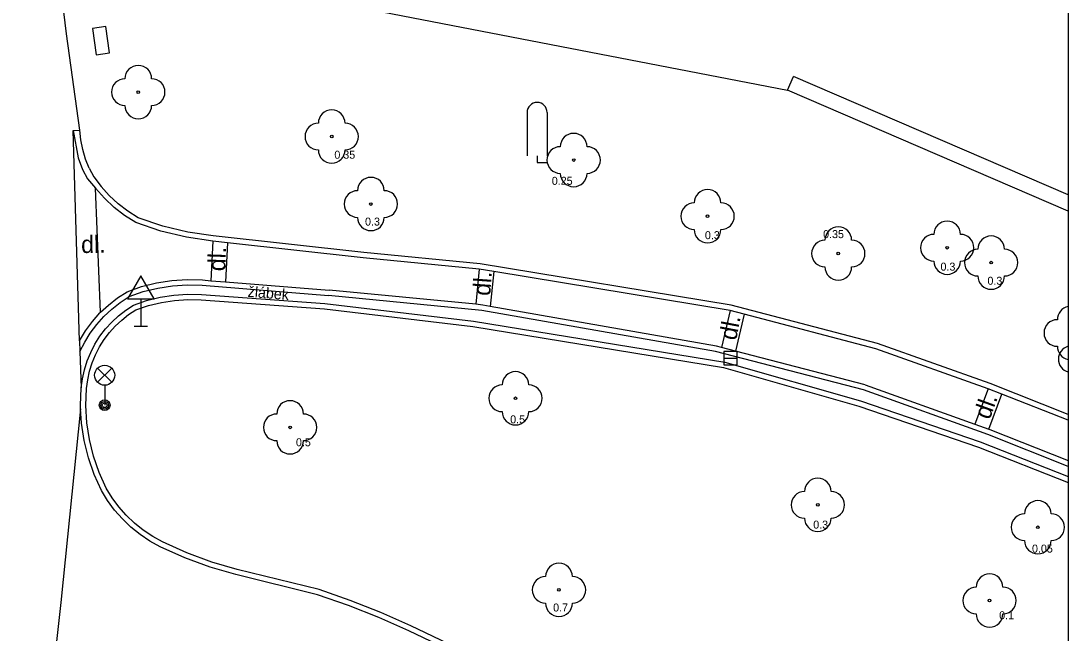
# Model space of a CAD drawing. Extents: x -600309 to -598967, y -1161267 to -1160292.
# Drawn here: x -599006.36 to -598967.11, y -1160569.7 to -1160546.73 of the extents above; entities that cross this region are included whole.
import ezdxf

# ---------------------------------------------------------------- set-up
doc = ezdxf.new("R2010")
doc.units = 0
for name, color, linetype in [('Level 10', 7, 'Continuous'), ('Level 11', 7, 'Continuous'), ('Level 22', 7, 'Continuous'), ('Level 24', 7, 'Continuous'), ('Level 27', 7, 'Continuous'), ('Level 33', 7, 'Continuous'), ('Level 34', 7, 'Continuous'), ('Level 36', 7, 'Continuous'), ('Level 40', 7, 'Continuous'), ('Level 42', 7, 'Continuous'), ('Level 7', 7, 'Continuous'), ('Vrstva 63', 7, 'Continuous')]:
    doc.layers.add(name, color=color, linetype=linetype)

msp = doc.modelspace()

# ---------------------------------------------------------------- linework, layer by layer
at = {"layer": 'Level 10'}
for points in [[(-599004.15, -1160550.83), (-599004.65, -1160547.22), (-599004.75, -1160546.39), (-599004.87, -1160545.39)], [(-599004.16, -1160558.73), (-599004.4, -1160550.84), (-599004.15, -1160550.83)], [(-599004.16, -1160558.73), (-599004.15, -1160559.14), (-599004.1, -1160560.5)], [(-599004.12, -1160561.28), (-599004.1234, -1160561.1618), (-599004.1, -1160560.5)], [(-599004.12, -1160561.28), (-599004.86, -1160568.55), (-599005.57, -1160574.98)]]:
    msp.add_lwpolyline(points, dxfattribs=at)
at = {"layer": 'Level 11'}
for p, q in [((-598970.47, -1160562.72), (-598967.1085, -1160564.0466)), ((-598970.4, -1160562.53), (-598967.1085, -1160563.829))]:
    msp.add_line(p, q, dxfattribs=at)
for points in [[(-599004.4, -1160550.84), (-599004.21, -1160551.87), (-599004.05, -1160552.31), (-599003.86, -1160552.66), (-599003.56, -1160553.01)], [(-599003.8001, -1160552.2531), (-599003.9382, -1160551.9115), (-599004.0431, -1160551.5583), (-599004.114, -1160551.1967), (-599004.15, -1160550.83)], [(-599003.8001, -1160552.2531), (-599003.63, -1160552.58)], [(-599003.63, -1160552.58), (-599003.3537, -1160552.9452)], [(-599003.37, -1160557.66), (-599003.56, -1160553.01)], [(-598967.1085, -1160561.717), (-598969.59, -1160560.73), (-598970.1, -1160560.53), (-598974.31, -1160559.03), (-598979.25, -1160557.73), (-598979.78, -1160557.59), (-598988.63, -1160556.13), (-598989.18, -1160556.04), (-598993.53, -1160555.62), (-598998.61, -1160555.06), (-598999.17, -1160555), (-599000.1489, -1160554.8495), (-599001.1113, -1160554.6156), (-599002.05, -1160554.3), (-599002.4711, -1160554.0319), (-599002.8654, -1160553.7257), (-599003.2295, -1160553.3841), (-599003.56, -1160553.01)], [(-599002.7093, -1160553.5948), (-599003.0459, -1160553.2844), (-599003.3537, -1160552.9452)], [(-598967.1085, -1160561.4999), (-598970.03, -1160560.34), (-598974.25, -1160558.84), (-598979.74, -1160557.39), (-598989.15, -1160555.84), (-598993.51, -1160555.42), (-598999.15, -1160554.8), (-599000.1049, -1160554.6536), (-599001.0438, -1160554.4264), (-599001.96, -1160554.12), (-599002.3463, -1160553.8741), (-599002.7093, -1160553.5948)], [(-598999.17, -1160555), (-598999.24, -1160556.48)], [(-598998.61, -1160555.06), (-598998.69, -1160556.52)], [(-598989.18, -1160556.04), (-598989.31, -1160557.36)], [(-598988.63, -1160556.13), (-598988.77, -1160557.44)], [(-599003.0815, -1160557.3922), (-599002.7421, -1160557.1252), (-599002.38, -1160556.89), (-599001.8346, -1160556.7), (-599001.2743, -1160556.56), (-599000.7037, -1160556.4713), (-599000.1273, -1160556.4345), (-598999.55, -1160556.45), (-598999.24, -1160556.48), (-598998.69, -1160556.52), (-598994.81, -1160556.83)], [(-599002.638, -1160557.2912), (-599002.3, -1160557.07), (-599001.7736, -1160556.888), (-599001.233, -1160556.7542), (-599000.6826, -1160556.6695), (-599000.1267, -1160556.6347), (-598999.57, -1160556.65), (-598994.83, -1160557.03)], [(-599001.143, -1160557.0972), (-599000.6289, -1160557.0186), (-599000.1099, -1160556.9861), (-598999.59, -1160557), (-598994.97, -1160557.33)], [(-598974.71, -1160560.38), (-598979.57, -1160559.12), (-598980.1, -1160558.98), (-598980.28, -1160558.93), (-598988.77, -1160557.44), (-598989.05, -1160557.39), (-598989.31, -1160557.36), (-598994.81, -1160556.83)], [(-599002.9551, -1160557.5413), (-599002.638, -1160557.2912)], [(-599002.4302, -1160557.5799), (-599002.14, -1160557.39), (-599001.648, -1160557.2214), (-599001.143, -1160557.0972)], [(-599002.05, -1160557.57), (-599001.577, -1160557.4094), (-599001.0917, -1160557.2913)], [(-599001.0917, -1160557.2913), (-599000.5978, -1160557.2167), (-599000.0993, -1160557.1862), (-598999.6, -1160557.2), (-598994.98, -1160557.53)], [(-598994.97, -1160557.33), (-598989.39, -1160557.99), (-598979.98, -1160559.54), (-598974.89, -1160560.99), (-598970.4, -1160562.53)], [(-598967.1085, -1160563.4474), (-598970.11, -1160562.25), (-598974.77, -1160560.57), (-598980.32, -1160559.13), (-598989.08, -1160557.59), (-598994.83, -1160557.03)], [(-599004.16, -1160558.73), (-599003.9369, -1160558.3603), (-599003.6814, -1160558.0122), (-599003.3954, -1160557.6886), (-599003.37, -1160557.66), (-599003.0815, -1160557.3922)], [(-599004.15, -1160559.14), (-599003.9697, -1160558.7885), (-599003.7584, -1160558.4443), (-599003.5175, -1160558.1201), (-599003.2491, -1160557.8183), (-599002.9551, -1160557.5413)], [(-599003.8566, -1160560.1944), (-599003.7856, -1160559.8738), (-599003.6874, -1160559.5604), (-599003.5628, -1160559.2565), (-599003.4127, -1160558.9643), (-599003.2382, -1160558.6861), (-599003.0406, -1160558.4238), (-599002.8213, -1160558.1793), (-599002.5819, -1160557.9544), (-599002.3242, -1160557.7508), (-599002.05, -1160557.57)], [(-599002.7031, -1160557.7939), (-599002.4302, -1160557.5799)], [(-598994.98, -1160557.53), (-598989.42, -1160558.19), (-598980.02, -1160559.74)], [(-598979.78, -1160557.59), (-598980.1, -1160558.98)], [(-598979.25, -1160557.73), (-598979.57, -1160559.12)], [(-599003.5833, -1160558.858), (-599003.3984, -1160558.5646), (-599003.189, -1160558.2881), (-599002.9567, -1160558.0306), (-599002.7031, -1160557.7939)], [(-599003.9786, -1160559.8177), (-599003.8745, -1160559.4869), (-599003.7424, -1160559.1662), (-599003.5833, -1160558.858)], [(-599004.1, -1160560.5), (-599004.0539, -1160560.1562), (-599003.9786, -1160559.8177)], [(-598980.02, -1160559.74), (-598974.95, -1160561.18)], [(-599003.8856, -1160561.8052), (-599003.9224, -1160561.1629), (-599003.9, -1160560.52), (-599003.8566, -1160560.1944)], [(-598974.71, -1160560.38), (-598970.6, -1160561.86), (-598970.08, -1160562.05), (-598970.04, -1160562.06), (-598967.1085, -1160563.2286)], [(-598970.1, -1160560.53), (-598970.6, -1160561.86)], [(-598970.08, -1160562.05), (-598969.59, -1160560.73)], [(-599004.0859, -1160561.8229), (-599004.12, -1160561.28)], [(-598974.95, -1160561.18), (-598970.47, -1160562.72)], [(-599003.9877, -1160562.4778), (-599004.0859, -1160561.8229)], [(-599003.7899, -1160562.4414), (-599003.8856, -1160561.8052)], [(-598980.99, -1160575.29), (-598987.71, -1160571.68), (-598989.0673, -1160570.965), (-598990.4375, -1160570.2749), (-598991.82, -1160569.61), (-598992.9411, -1160569.1132), (-598994.0818, -1160568.6629), (-598995.24, -1160568.26), (-598998.3, -1160567.5), (-598999.2711, -1160567.2227), (-599000.2195, -1160566.8754), (-599001.14, -1160566.46), (-599001.5269, -1160566.2462), (-599001.8939, -1160565.9997), (-599002.2382, -1160565.7225), (-599002.5573, -1160565.4165), (-599002.8487, -1160565.084), (-599003.1102, -1160564.7277), (-599003.34, -1160564.35), (-599003.6132, -1160563.7467), (-599003.8297, -1160563.1209), (-599003.9877, -1160562.4778)], [(-599003.6361, -1160563.0661), (-599003.7899, -1160562.4414)], [(-598980.9, -1160575.11), (-598987.62, -1160571.5), (-598988.9807, -1160570.785), (-598990.3541, -1160570.0949), (-598991.74, -1160569.43), (-598992.8677, -1160568.9296), (-598994.015, -1160568.476), (-598995.18, -1160568.07), (-598998.25, -1160567.31), (-598999.2076, -1160567.0351), (-599000.1426, -1160566.6912), (-599001.05, -1160566.28), (-599001.4208, -1160566.0752), (-599001.7726, -1160565.8392), (-599002.1027, -1160565.5738), (-599002.4086, -1160565.2809), (-599002.6882, -1160564.9627), (-599002.9393, -1160564.6215), (-599003.16, -1160564.26), (-599003.4256, -1160563.674), (-599003.6361, -1160563.0661)]]:
    msp.add_lwpolyline(points, dxfattribs=at)
at = {"layer": 'Level 22'}
for centre in [(-599001.96, -1160549.4), (-598994.71, -1160551.07), (-598985.64, -1160551.95), (-598993.24, -1160553.6), (-598980.62, -1160554.06), (-598975.72, -1160555.46), (-598971.64, -1160555.24), (-598969.99, -1160555.8), (-598987.82, -1160560.89), (-598996.27, -1160561.98), (-598976.49, -1160564.89), (-598968.24, -1160565.73), (-598986.19, -1160568.08), (-598970.05, -1160568.48)]:
    msp.add_circle(centre, 0.05, dxfattribs=at)
for centre, start, end in [((-599001.96, -1160548.9), 0, 180), ((-599002.46, -1160549.4), 90, 270), ((-599001.46, -1160549.4), 270, 90), ((-599001.96, -1160549.9), 180, 0), ((-598994.71, -1160550.57), 0, 180), ((-598995.21, -1160551.07), 90, 270), ((-598994.21, -1160551.07), 270, 90), ((-598985.64, -1160551.45), 0, 180), ((-598986.14, -1160551.95), 90, 270), ((-598985.14, -1160551.95), 270, 90), ((-598994.71, -1160551.57), 180, 0), ((-598993.24, -1160553.1), 0, 180), ((-598985.64, -1160552.45), 180, 0), ((-598980.62, -1160553.56), 0, 180), ((-598993.74, -1160553.6), 90, 270), ((-598992.74, -1160553.6), 270, 90), ((-598981.12, -1160554.06), 90, 270), ((-598980.12, -1160554.06), 270, 90), ((-598993.24, -1160554.1), 180, 0), ((-598971.64, -1160554.74), 0, 180), ((-598980.62, -1160554.56), 180, 0), ((-598975.72, -1160554.96), 0, 180), ((-598976.22, -1160555.46), 90, 270), ((-598975.22, -1160555.46), 270, 90), ((-598972.14, -1160555.24), 90, 270), ((-598971.14, -1160555.24), 270, 90), ((-598969.99, -1160555.3), 0, 180), ((-598970.49, -1160555.8), 90, 270), ((-598969.49, -1160555.8), 270, 90), ((-598971.64, -1160555.74), 180, 0), ((-598975.72, -1160555.96), 180, 0), ((-598969.99, -1160556.3), 180, 0), ((-598967.01, -1160557.94), 101.35787, 180), ((-598967.51, -1160558.44), 90, 270), ((-598967.01, -1160558.94), 180, 258.64213), ((-598966.97, -1160559.42), 106.07745, 253.92255), ((-598987.82, -1160560.39), 0, 180), ((-598988.32, -1160560.89), 90, 270), ((-598987.32, -1160560.89), 270, 90), ((-598996.27, -1160561.48), 0, 180), ((-598996.77, -1160561.98), 90, 270), ((-598995.77, -1160561.98), 270, 90), ((-598987.82, -1160561.39), 180, 0), ((-598996.27, -1160562.48), 180, 0), ((-598976.49, -1160564.39), 0, 180), ((-598976.99, -1160564.89), 90, 270), ((-598975.99, -1160564.89), 270, 90), ((-598968.24, -1160565.23), 0, 180), ((-598968.74, -1160565.73), 90, 270), ((-598967.74, -1160565.73), 270, 90), ((-598976.49, -1160565.39), 180, 0), ((-598968.24, -1160566.23), 180, 0), ((-598986.19, -1160567.58), 0, 180), ((-598986.69, -1160568.08), 90, 270), ((-598985.69, -1160568.08), 270, 90), ((-598970.05, -1160567.98), 0, 180), ((-598970.55, -1160568.48), 90, 270), ((-598969.55, -1160568.48), 270, 90), ((-598986.19, -1160568.58), 180, 0), ((-598970.05, -1160568.98), 180, 0)]:
    msp.add_arc(centre, 0.5, start, end, dxfattribs=at)
at = {"layer": 'Level 24'}
msp.add_lwpolyline([(-599003.6762, -1160547.009), (-599003.5391, -1160547.9996), (-599003.0438, -1160547.931), (-599003.1809, -1160546.9404)], close=True, dxfattribs=at)
at = {"layer": 'Level 27'}
msp.add_line((-598980.01, -1160559.39), (-598979.51, -1160559.39), dxfattribs=at)
msp.add_lwpolyline([(-598980.01, -1160559.64), (-598979.51, -1160559.64), (-598979.51, -1160559.14), (-598980.01, -1160559.14)], close=True, dxfattribs=at)
at = {"layer": 'Level 33'}
for p, q in [((-599003.485, -1160560.29), (-599002.955, -1160559.76)), ((-599003.485, -1160559.76), (-599002.955, -1160560.29)), ((-599003.22, -1160560.4), (-599003.22, -1160561.15))]:
    msp.add_line(p, q, dxfattribs=at)
for centre, radius in [((-599003.22, -1160560.025), 0.375), ((-599003.22, -1160561.15), 0.2), ((-599003.22, -1160561.15), 0.1445), ((-599003.22, -1160561.15), 0.0876)]:
    msp.add_circle(centre, radius, dxfattribs=at)
at = {"layer": 'Level 34'}
for p, q in [((-599001.87, -1160557.162), (-599001.87, -1160558.18)), ((-599002.12, -1160558.18), (-599001.62, -1160558.18))]:
    msp.add_line(p, q, dxfattribs=at)
msp.add_lwpolyline([(-599002.37, -1160557.162), (-599001.37, -1160557.162), (-599001.87, -1160556.296)], close=True, dxfattribs=at)
at = {"layer": 'Level 36'}
for p, q in [((-598987.385, -1160550.165), (-598987.385, -1160551.79)), ((-598986.635, -1160550.165), (-598986.635, -1160551.79))]:
    msp.add_line(p, q, dxfattribs=at)
msp.add_lwpolyline([(-598987.01, -1160551.79), (-598987.01, -1160552.04), (-598986.635, -1160552.04)], dxfattribs=at)
msp.add_arc((-598987.0103, -1160550.1646), 0.375, 0, 180, dxfattribs=at)
at = {"layer": 'Level 7'}
for p, q in [((-598967.1085, -1160553.2517), (-598977.4, -1160548.81)), ((-598967.1085, -1160553.8702), (-598977.62, -1160549.33))]:
    msp.add_line(p, q, dxfattribs=at)
for points in [[(-598995.4, -1160545.87), (-598977.62, -1160549.33)], [(-598977.62, -1160549.33), (-598977.4, -1160548.81)]]:
    msp.add_lwpolyline(points, dxfattribs=at)
at = {"layer": 'Vrstva 63'}
msp.add_lwpolyline([(-600308.541, -1160292.3474), (-598967.1085, -1160292.3474), (-598967.1085, -1161267.0314), (-600308.541, -1161267.0314)], close=True, dxfattribs=at)

# ---------------------------------------------------------------- texts
at = {"layer": 'Level 40'}
for rotation, p in [(0.67631, (-599004.1, -1160555.44)), (88.21838, (-598998.7, -1160556.13)), (85.91226, (-598988.77, -1160557.06)), (79.21011, (-598979.55, -1160558.74)), (70, (-598970.05, -1160561.72))]:
    msp.add_text('dl.', height=0.65, rotation=rotation, dxfattribs=at).set_placement(p)
at = {"layer": 'Level 42'}
for s, p in [('0.35', (-598994.61, -1160551.9)), ('0.25', (-598986.46, -1160552.88)), ('0.3', (-598993.46, -1160554.41)), ('0.3', (-598980.72, -1160554.92)), ('0.35', (-598976.29, -1160554.88)), ('0.3', (-598971.89, -1160556.1)), ('0.3', (-598970.13, -1160556.63)), ('0.5', (-598988.02, -1160561.83)), ('0.5', (-598996.05, -1160562.69)), ('0.3', (-598976.66, -1160565.78)), ('0.05', (-598968.46, -1160566.68)), ('0.7', (-598986.41, -1160568.89)), ('0.1', (-598969.69, -1160569.18))]:
    msp.add_text(s, height=0.3, dxfattribs=at).set_placement(p)
msp.add_text('žlábek', height=0.4, rotation=355.33566, dxfattribs=at).set_placement((-598997.87, -1160557.08))

doc.saveas('drawing.dxf')
